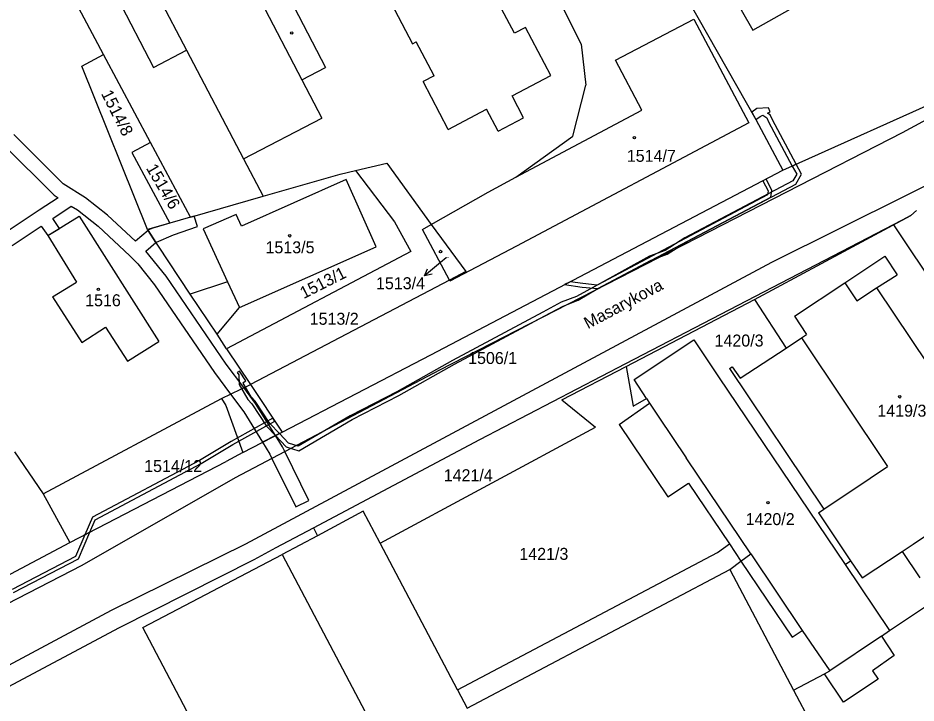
# Model space of a CAD drawing. Extents: x -785744 to -782822, y -1067550 to -1063910.
# Drawn here: x -784461.6 to -784334.2, y -1065501.6 to -1065404.4 of the extents above; entities that cross this region are included whole.
import ezdxf

# ---------------------------------------------------------------- set-up
doc = ezdxf.new("R2010")
doc.units = 0
for name, color, linetype in [('Hranice parcel', 7, 'Continuous'), ('Parcelní čísla', 7, 'Continuous'), ('Pop_ČP_popisy', 7, 'Continuous'), ('Vnitřní kresba', 7, 'Continuous'), ('Věcná břemena k části', 7, 'Continuous'), ('Značky budov', 7, 'Continuous')]:
    doc.layers.add(name, color=color, linetype=linetype)

msp = doc.modelspace()

# ---------------------------------------------------------------- linework, layer by layer
at = {"layer": 'Hranice parcel'}
for p, q in [((-784460.22, -1065377.19), (-784442.35, -1065411.45)), ((-784449.44, -1065409.6), (-784463.06, -1065384.11)), ((-784376.83, -1065410.42), (-784365.7, -1065404.58)), ((-784365.7, -1065404.58), (-784357.88, -1065419.31)), ((-784452.53, -1065411.25), (-784449.44, -1065409.6)), ((-784442.77, -1065422.1), (-784449.44, -1065409.6)), ((-784442.35, -1065411.45), (-784437.69, -1065408.99)), ((-784437.69, -1065408.99), (-784429.59, -1065424.41)), ((-784373.09, -1065417.52), (-784376.83, -1065410.42)), ((-784443.21, -1065434.45), (-784452.53, -1065411.25)), ((-784390.94, -1065427.03), (-784373.09, -1065417.52)), ((-784357.88, -1065419.31), (-784390.86, -1065436.8)), ((-784390.94, -1065427.03), (-784382.88, -1065421.17)), ((-784437.11, -1065432.69), (-784442.77, -1065422.1)), ((-784413.69, -1065426.06), (-784409.26, -1065425.04)), ((-784409.26, -1065425.04), (-784402.95, -1065433.7)), ((-784415.88, -1065426.56), (-784413.69, -1065426.06)), ((-784413.69, -1065426.06), (-784408.17, -1065433.36)), ((-784415.04, -1065427.36), (-784429.9, -1065433.94)), ((-784410.78, -1065436.87), (-784415.04, -1065427.36)), ((-784394.89, -1065429.13), (-784390.94, -1065427.03)), ((-784402.95, -1065433.7), (-784394.89, -1065429.13)), ((-784430.63, -1065432.28), (-784435.31, -1065434.33)), ((-784429.9, -1065433.94), (-784430.63, -1065432.28)), ((-784408.17, -1065433.36), (-784405.87, -1065437.55)), ((-784404.21, -1065434.41), (-784402.95, -1065433.7)), ((-784402.95, -1065433.7), (-784398.06, -1065440.4)), ((-784437.14, -1065443.59), (-784443.21, -1065434.45)), ((-784435.31, -1065434.33), (-784431.84, -1065441.86)), ((-784400.38, -1065441.62), (-784404.21, -1065434.41)), ((-784405.87, -1065437.55), (-784431.99, -1065451.34)), ((-784430.17, -1065445.48), (-784410.78, -1065436.87)), ((-784390.86, -1065436.8), (-784400.32, -1065441.74)), ((-784398.06, -1065440.4), (-784400.38, -1065441.62)), ((-784400.38, -1065441.62), (-784428.62, -1065456.41)), ((-784400.32, -1065441.74), (-784400.38, -1065441.62)), ((-784431.84, -1065441.86), (-784437.14, -1065443.59)), ((-784433.34, -1065449.3), (-784437.14, -1065443.59)), ((-784433.34, -1065449.3), (-784430.17, -1065445.48)), ((-784431.99, -1065451.34), (-784433.34, -1065449.3)), ((-784374.18, -1065455.7), (-784365.71, -1065450.06)), ((-784365.71, -1065450.06), (-784362.17, -1065455.33)), ((-784431.99, -1065451.34), (-784428.62, -1065456.41)), ((-784372.41, -1065458.38), (-784374.18, -1065455.7)), ((-784458.03, -1065471.92), (-784432.71, -1065458.38)), ((-784432.71, -1065458.38), (-784432.11, -1065459.4)), ((-784432.11, -1065459.4), (-784429.69, -1065466.08)), ((-784376.3, -1065462.07), (-784371.97, -1065459.06)), ((-784372.41, -1065458.38), (-784371.97, -1065459.06)), ((-784376.3, -1065462.07), (-784369.39, -1065472.37)), ((-784429.69, -1065466.08), (-784424.12, -1065463.18)), ((-784410.22, -1065478.92), (-784379.65, -1065462.49)), ((-784429.69, -1065466.08), (-784432.07, -1065467.32)), ((-784369.39, -1065472.37), (-784366.45, -1065470.39)), ((-784366.45, -1065470.39), (-784360.64, -1065479.03)), ((-784412.6, -1065474.4), (-784419.08, -1065477.86)), ((-784410.22, -1065478.92), (-784412.6, -1065474.4)), ((-784399.24, -1065499.72), (-784410.22, -1065478.92)), ((-784443.88, -1065490.9), (-784424.09, -1065480.55)), ((-784399.24, -1065499.72), (-784362.34, -1065480.26)), ((-784435.2, -1065507.31), (-784443.88, -1065490.9)), ((-784339.06, -1065492.1), (-784337.91, -1065491.33)), ((-784339.06, -1065492.1), (-784337.25, -1065494.88)), ((-784337.25, -1065494.88), (-784340.36, -1065497.02)), ((-784351.56, -1065499.76), (-784347.16, -1065497.44)), ((-784347.16, -1065497.44), (-784346.39, -1065497.03)), ((-784344.44, -1065501.5), (-784347.16, -1065497.44)), ((-784340.36, -1065497.02), (-784339.55, -1065498.23)), ((-784339.55, -1065498.23), (-784344.44, -1065501.5))]:
    msp.add_line(p, q, dxfattribs=at)
for points in [[(-784395.3, -1065351.28), (-784356.87, -1065418.83)], [(-784399.61, -1065372.53), (-784381.69, -1065408.15)], [(-784366.29, -1065390.45), (-784357.32, -1065406.14)], [(-784357.32, -1065406.14), (-784346.31, -1065399.9)], [(-784391.13, -1065406.59), (-784393.68, -1065401.77)], [(-784408.65, -1065402.31), (-784405.59, -1065408.08)], [(-784389.58, -1065405.78), (-784391.13, -1065406.59)], [(-784386, -1065412.58), (-784389.58, -1065405.78)], [(-784405.59, -1065408.08), (-784405.08, -1065407.81)], [(-784402.53, -1065412.64), (-784405.08, -1065407.81)], [(-784381.69, -1065408.15), (-784381.01, -1065413.97)], [(-784402.53, -1065412.64), (-784404.08, -1065413.44)], [(-784400.56, -1065420.23), (-784404.08, -1065413.44)], [(-784391.49, -1065415.46), (-784386, -1065412.58)], [(-784382.88, -1065421.17), (-784381.01, -1065413.97)], [(-784389.86, -1065418.57), (-784391.49, -1065415.46)], [(-784353.07, -1065426.03), (-784328.61, -1065415.04)], [(-784400.56, -1065420.23), (-784395.1, -1065417.36)], [(-784393.47, -1065420.47), (-784395.1, -1065417.36)], [(-784393.47, -1065420.47), (-784389.86, -1065418.57)], [(-784356.87, -1065418.83), (-784353.07, -1065426.03)], [(-784442.77, -1065422.1), (-784445.42, -1065423.51)], [(-784445.42, -1065423.51), (-784440.06, -1065433.54)], [(-784429.59, -1065424.41), (-784426.8, -1065429.71)], [(-784403.02, -1065452.19), (-784353.07, -1065426.03)], [(-784426.8, -1065429.71), (-784415.88, -1065426.56)], [(-784437.11, -1065432.69), (-784426.8, -1065429.71)], [(-784457.38, -1065435.3), (-784452.91, -1065432.54)], [(-784452.91, -1065432.54), (-784441.63, -1065450.31)], [(-784437.11, -1065432.69), (-784440.06, -1065433.54)], [(-784375.36, -1065453.46), (-784334.9, -1065432.46)], [(-784357.06, -1065444.35), (-784334.9, -1065432.46)], [(-784334.9, -1065432.46), (-784334.08, -1065431.72)], [(-784440.06, -1065433.54), (-784443.21, -1065434.45)], [(-784457.38, -1065435.3), (-784453.3, -1065441.88)], [(-784344.27, -1065441.99), (-784338.59, -1065438.21)], [(-784338.59, -1065438.21), (-784336.84, -1065440.87)], [(-784339.79, -1065442.71), (-784336.84, -1065440.87)], [(-784456.71, -1065443.99), (-784453.3, -1065441.88)], [(-784351.43, -1065446.74), (-784344.27, -1065441.99)], [(-784339.79, -1065442.71), (-784322.71, -1065468.16)], [(-784456.71, -1065443.99), (-784452.55, -1065450.45)], [(-784375.29, -1065453.86), (-784357.06, -1065444.35)], [(-784357.06, -1065444.35), (-784352.6, -1065451.24)], [(-784351.43, -1065446.74), (-784349.69, -1065449.31)], [(-784452.55, -1065450.45), (-784449.17, -1065448.27)], [(-784449.17, -1065448.27), (-784446.06, -1065453.12)], [(-784350.43, -1065449.81), (-784349.69, -1065449.31)], [(-784446.06, -1065453.12), (-784441.63, -1065450.31)], [(-784352.6, -1065451.24), (-784350.43, -1065449.81)], [(-784359.13, -1065455.52), (-784352.6, -1065451.24)], [(-784424.12, -1065463.18), (-784403.02, -1065452.19)], [(-784396.08, -1065464.21), (-784375.36, -1065453.46)], [(-784384.41, -1065458.61), (-784375.29, -1065453.86)], [(-784375.29, -1065453.86), (-784374.32, -1065459.5)], [(-784360.62, -1065454.17), (-784360.23, -1065453.91)], [(-784360.62, -1065454.17), (-784347.23, -1065474.11)], [(-784360.23, -1065453.91), (-784359.13, -1065455.52)], [(-784362.17, -1065455.33), (-784344.23, -1065481.95)], [(-784428.62, -1065456.41), (-784424.12, -1065463.18)], [(-784384.41, -1065458.61), (-784379.65, -1065462.49)], [(-784374.32, -1065459.5), (-784372.41, -1065458.38)], [(-784419.67, -1065476.74), (-784396.08, -1065464.21)], [(-784462.08, -1065465.95), (-784458.03, -1065471.92)], [(-784454.24, -1065478.84), (-784432.07, -1065467.32)], [(-784458.03, -1065471.92), (-784454.24, -1065478.84)], [(-784348.02, -1065474.64), (-784347.23, -1065474.11)], [(-784348.02, -1065474.64), (-784343.44, -1065481.42)], [(-784424.97, -1065479.56), (-784419.67, -1065476.74)], [(-784419.67, -1065476.74), (-784419.08, -1065477.86)], [(-784419.08, -1065477.86), (-784424.09, -1065480.55)], [(-784464.11, -1065484.06), (-784454.24, -1065478.84)], [(-784428.1, -1065481.22), (-784424.97, -1065479.56)], [(-784362.34, -1065480.26), (-784360.64, -1065479.03)], [(-784360.64, -1065479.03), (-784359, -1065481.47)], [(-784447.2, -1065490.88), (-784428.1, -1065481.22)], [(-784424.09, -1065480.55), (-784397.9, -1065530.2)], [(-784359, -1065481.47), (-784357.58, -1065480.44)], [(-784357.58, -1065480.44), (-784350.33, -1065491.29)], [(-784344.23, -1065481.95), (-784343.44, -1065481.42)], [(-784344.23, -1065481.95), (-784337.91, -1065491.33)], [(-784337.91, -1065491.33), (-784330.13, -1065486.09)], [(-784473.04, -1065504.64), (-784447.2, -1065490.88)], [(-784350.33, -1065491.29), (-784346.39, -1065497.03)], [(-784351.56, -1065499.76), (-784349.06, -1065504.49)]]:
    msp.add_lwpolyline(points, dxfattribs=at)
at = {"layer": 'Pop_ČP_popisy'}
msp.add_line((-784401.62, -1065439.11), (-784403.93, -1065441.02), dxfattribs=at)
for points in [[(-784400.83, -1065438.45), (-784401.62, -1065439.11)], [(-784402.84, -1065440.77), (-784403.93, -1065441.02), (-784403.48, -1065440)]]:
    msp.add_lwpolyline(points, dxfattribs=at)
at = {"layer": 'Vnitřní kresba'}
for p, q in [((-784455.41, -1065375.27), (-784437.69, -1065408.99)), ((-784431.84, -1065441.86), (-784430.17, -1065445.48)), ((-784371.97, -1065459.06), (-784370.65, -1065461.06)), ((-784370.65, -1065461.06), (-784366.76, -1065466.82)), ((-784365.01, -1065469.42), (-784366.76, -1065466.82)), ((-784357.58, -1065480.44), (-784365.01, -1065469.42)), ((-784397.87, -1065502.33), (-784360.6, -1065482.64)), ((-784339.06, -1065492.1), (-784346.39, -1065497.03)), ((-784399.24, -1065499.72), (-784397.87, -1065502.33))]:
    msp.add_line(p, q, dxfattribs=at)
for points in [[(-784423.7, -1065400.38), (-784417.97, -1065411.45)], [(-784427.13, -1065402.02), (-784421.3, -1065413.19)], [(-784336.08, -1065420.66), (-784312.91, -1065408.16)], [(-784421.3, -1065413.19), (-784417.97, -1065411.45)], [(-784421.3, -1065413.19), (-784418.46, -1065418.64)], [(-784335.41, -1065429.53), (-784304.68, -1065414.1)], [(-784429.59, -1065424.41), (-784418.46, -1065418.64)], [(-784401.72, -1065454.35), (-784336.08, -1065420.66)], [(-784354.64, -1065439.05), (-784335.41, -1065429.53)], [(-784429.28, -1065479), (-784354.64, -1065439.05)], [(-784344.27, -1065441.99), (-784342.56, -1065444.56)], [(-784342.56, -1065444.56), (-784339.79, -1065442.71)], [(-784350.43, -1065449.81), (-784338.21, -1065468.04)], [(-784430.75, -1065469.62), (-784401.72, -1065454.35)], [(-784432.71, -1065458.38), (-784428.62, -1065456.41)], [(-784340.66, -1065469.68), (-784338.21, -1065468.04)], [(-784452.48, -1065482.03), (-784430.75, -1065469.62)], [(-784347.23, -1065474.11), (-784340.66, -1065469.68)], [(-784334.58, -1065479.06), (-784332.82, -1065477.89)], [(-784448.33, -1065488.45), (-784429.28, -1065479)], [(-784336.12, -1065480.09), (-784334.58, -1065479.06)], [(-784341.79, -1065483.86), (-784336.12, -1065480.09)], [(-784336.12, -1065480.09), (-784333.6, -1065483.86)], [(-784479.97, -1065496.19), (-784452.48, -1065482.03)], [(-784360.6, -1065482.64), (-784359, -1065481.47)], [(-784359, -1065481.47), (-784351.76, -1065492.25)], [(-784343.44, -1065481.42), (-784341.79, -1065483.86)], [(-784360.6, -1065482.64), (-784351.56, -1065499.76)], [(-784473.63, -1065501.97), (-784448.33, -1065488.45)], [(-784351.76, -1065492.25), (-784350.33, -1065491.29)]]:
    msp.add_lwpolyline(points, dxfattribs=at)
at = {"layer": 'Věcná břemena k části'}
for points in [[(-784356.77, -1065417.27), (-784357.47, -1065417.77)], [(-784355.09, -1065417.15), (-784356.77, -1065417.27)], [(-784354.84, -1065417.74), (-784355.09, -1065417.15)], [(-784357.47, -1065417.77), (-784356.87, -1065418.83)], [(-784356.87, -1065418.83), (-784356.3, -1065418.39)], [(-784356.3, -1065418.39), (-784355.91, -1065418.22)], [(-784355.91, -1065418.22), (-784355.32, -1065418.58)], [(-784355.32, -1065418.58), (-784355.08, -1065419.15)], [(-784355.25, -1065417.92), (-784354.84, -1065417.74)], [(-784354.84, -1065418.17), (-784355.25, -1065417.92)], [(-784354.54, -1065418.89), (-784354.84, -1065418.17)], [(-784355.08, -1065419.15), (-784351.72, -1065425.43)], [(-784351.17, -1065425.18), (-784354.54, -1065418.89)], [(-784455.18, -1065427.94), (-784462.17, -1065420.96)], [(-784463.63, -1065422.4), (-784456.48, -1065429.54)], [(-784351.72, -1065425.43), (-784351.17, -1065425.18)], [(-784351.17, -1065425.18), (-784351.72, -1065425.43)], [(-784350.41, -1065426.6), (-784351.17, -1065425.18)], [(-784351.72, -1065425.43), (-784351.09, -1065426.59)], [(-784351.63, -1065427.55), (-784366.95, -1065435.63)], [(-784355.44, -1065427.28), (-784355.88, -1065427.51)], [(-784355.88, -1065427.51), (-784355.14, -1065428.94)], [(-784354.62, -1065428.86), (-784355.44, -1065427.28)], [(-784351.09, -1065426.59), (-784351.63, -1065427.55)], [(-784351.2, -1065428), (-784350.41, -1065426.6)], [(-784451.99, -1065429.95), (-784455.18, -1065427.94)], [(-784366.65, -1065436.15), (-784351.2, -1065428)], [(-784355.14, -1065428.94), (-784355.23, -1065429.5)], [(-784354.77, -1065429.84), (-784354.62, -1065428.86)], [(-784455.9, -1065429.92), (-784458.6, -1065431.71)], [(-784456.48, -1065429.54), (-784455.9, -1065429.92)], [(-784448.87, -1065432.41), (-784451.99, -1065429.95)], [(-784355.23, -1065429.5), (-784379.43, -1065442.31)], [(-784379.31, -1065442.81), (-784354.77, -1065429.84)], [(-784456.64, -1065432.85), (-784454.03, -1065431.11)], [(-784454.03, -1065431.11), (-784453.16, -1065431.63)], [(-784458.6, -1065431.71), (-784463.54, -1065435)], [(-784455.71, -1065434.27), (-784456.64, -1065432.85)], [(-784453.16, -1065431.63), (-784450.21, -1065433.97)], [(-784444.91, -1065436.09), (-784448.87, -1065432.41)], [(-784437.11, -1065432.69), (-784440.06, -1065433.54)], [(-784436.61, -1065432.55), (-784437.11, -1065432.69)], [(-784436.11, -1065434), (-784436.61, -1065432.55)], [(-784334.9, -1065432.46), (-784337.35, -1065433.77)], [(-784334.08, -1065431.72), (-784334.9, -1065432.46)], [(-784462.4, -1065436.68), (-784458.31, -1065433.96)], [(-784458.31, -1065433.96), (-784457.38, -1065435.3)], [(-784450.21, -1065433.97), (-784445.7, -1065438.15)], [(-784440.06, -1065433.54), (-784442.47, -1065434.24)], [(-784439.51, -1065435.18), (-784436.11, -1065434)], [(-784337.35, -1065433.77), (-784311.55, -1065472.41)], [(-784457.38, -1065435.3), (-784455.71, -1065434.27)], [(-784443.14, -1065434.55), (-784444.91, -1065436.09)], [(-784443.08, -1065434.5), (-784443.14, -1065434.55)], [(-784443.14, -1065434.55), (-784442.01, -1065436.26)], [(-784442.01, -1065436.26), (-784443.14, -1065434.55)], [(-784442.47, -1065434.24), (-784443.08, -1065434.5)], [(-784441.96, -1065436.22), (-784439.51, -1065435.18)], [(-784443.43, -1065437.5), (-784442.01, -1065436.26)], [(-784442.01, -1065436.26), (-784441.96, -1065436.22)], [(-784366.95, -1065435.63), (-784369.75, -1065437.39)], [(-784369.48, -1065437.93), (-784366.65, -1065436.15)], [(-784440.57, -1065441.04), (-784443.43, -1065437.5)], [(-784369.75, -1065437.39), (-784372, -1065438.21)], [(-784371.75, -1065438.76), (-784369.48, -1065437.93)], [(-784445.7, -1065438.15), (-784444.6, -1065439.31)], [(-784372, -1065438.21), (-784379.43, -1065442.31)], [(-784379.31, -1065442.81), (-784371.75, -1065438.76)], [(-784444.6, -1065439.31), (-784442.21, -1065442.26)], [(-784432.05, -1065453.53), (-784440.57, -1065441.04)], [(-784442.21, -1065442.26), (-784433.71, -1065454.73)], [(-784383.26, -1065441.84), (-784384.02, -1065442.24)], [(-784384.02, -1065442.24), (-784381.52, -1065442.6)], [(-784381.44, -1065442.1), (-784383.26, -1065441.84)], [(-784379.43, -1065442.31), (-784382.35, -1065443.92)], [(-784382.09, -1065444.46), (-784379.31, -1065442.81)], [(-784381.52, -1065442.6), (-784379.31, -1065442.81)], [(-784379.43, -1065442.31), (-784381.44, -1065442.1)], [(-784382.35, -1065443.92), (-784384.5, -1065444.76)], [(-784384.5, -1065444.76), (-784387.12, -1065446.16)], [(-784386.84, -1065446.69), (-784384.24, -1065445.3)], [(-784384.24, -1065445.3), (-784382.09, -1065444.46)], [(-784387.12, -1065446.16), (-784399.93, -1065453.02)], [(-784399.64, -1065453.55), (-784386.84, -1065446.69)], [(-784399.93, -1065453.02), (-784407.85, -1065457.47)], [(-784429.56, -1065456.86), (-784432.05, -1065453.53)], [(-784430.15, -1065454.52), (-784430.47, -1065454.73)], [(-784429.25, -1065455.88), (-784430.15, -1065454.52)], [(-784407.57, -1065458), (-784399.64, -1065453.55)], [(-784433.71, -1065454.73), (-784431.44, -1065457.77)], [(-784430.47, -1065454.73), (-784430.25, -1065455.06)], [(-784430.25, -1065455.06), (-784430.21, -1065456.41)], [(-784430.21, -1065456.41), (-784429, -1065458.54)], [(-784429.62, -1065456.24), (-784429.56, -1065456.09)], [(-784428.51, -1065458.17), (-784429.62, -1065456.24)], [(-784429.56, -1065456.09), (-784429.25, -1065455.88)], [(-784427.88, -1065459.1), (-784429.56, -1065456.86)], [(-784431.44, -1065457.77), (-784429.56, -1065460.28)], [(-784427.93, -1065458.78), (-784428.51, -1065458.17)], [(-784407.85, -1065457.47), (-784414.46, -1065460.86)], [(-784414.17, -1065461.38), (-784407.57, -1065458)], [(-784429, -1065458.54), (-784428.4, -1065459.16)], [(-784428.4, -1065459.16), (-784426.34, -1065462.32)], [(-784425.87, -1065461.94), (-784427.93, -1065458.78)], [(-784425.06, -1065463.67), (-784427.88, -1065459.1)], [(-784429.56, -1065460.28), (-784426.89, -1065464.62)], [(-784414.46, -1065460.86), (-784421.83, -1065465.15)], [(-784425.43, -1065461.2), (-784431.34, -1065464.48)], [(-784431.1, -1065464.92), (-784425.15, -1065461.62)], [(-784424.5, -1065463.38), (-784425.87, -1065461.94)], [(-784425.15, -1065461.62), (-784425.43, -1065461.2)], [(-784421.76, -1065465.81), (-784414.17, -1065461.38)], [(-784426.34, -1065462.32), (-784425.05, -1065463.67)], [(-784425.05, -1065463.67), (-784424.5, -1065463.38)], [(-784424.5, -1065463.38), (-784425.05, -1065463.67)], [(-784423.21, -1065464.72), (-784424.5, -1065463.38)], [(-784431.34, -1065464.48), (-784435.82, -1065467.18)], [(-784425.06, -1065463.67), (-784426.89, -1065464.62)], [(-784426.89, -1065464.62), (-784425.06, -1065463.67)], [(-784426.89, -1065464.62), (-784425.85, -1065466.3)], [(-784424.07, -1065465.26), (-784425.06, -1065463.67)], [(-784425.05, -1065463.67), (-784423.54, -1065465.25)], [(-784435.59, -1065467.62), (-784431.1, -1065464.92)], [(-784423.74, -1065465.93), (-784424.07, -1065465.26)], [(-784420.32, -1065472.86), (-784423.74, -1065465.93)], [(-784423.54, -1065465.25), (-784421.76, -1065465.81)], [(-784421.83, -1065465.15), (-784423.21, -1065464.72)], [(-784435.82, -1065467.18), (-784451.03, -1065475.23)], [(-784425.85, -1065466.3), (-784425.56, -1065466.89)], [(-784425.56, -1065466.89), (-784422.16, -1065473.76)], [(-784450.63, -1065475.59), (-784435.59, -1065467.62)], [(-784422.16, -1065473.76), (-784420.32, -1065472.86)], [(-784451.03, -1065475.23), (-784452.09, -1065477.72)], [(-784451.39, -1065477.36), (-784450.63, -1065475.59)], [(-784453.01, -1065481.16), (-784451.39, -1065477.36)], [(-784451.39, -1065477.36), (-784452.09, -1065477.72)], [(-784452.09, -1065477.72), (-784451.39, -1065477.36)], [(-784452.09, -1065477.72), (-784453.41, -1065480.8)], [(-784453.41, -1065480.8), (-784462.44, -1065485.5)], [(-784462.21, -1065485.94), (-784453.01, -1065481.16)]]:
    msp.add_lwpolyline(points, dxfattribs=at)
at = {"layer": 'Značky budov'}
for centre in [(-784422.75, -1065406.55), (-784374.13, -1065421.39), (-784423.04, -1065435.32), (-784401.63, -1065437.56), (-784450.19, -1065442.92), (-784336.48, -1065458.16), (-784355.18, -1065473.17)]:
    msp.add_circle(centre, 0.175, dxfattribs=at)

# ---------------------------------------------------------------- texts
at = {"layer": 'Parcelní čísla'}
for s, rotation, p in [('1514/8', 297, (-784449.84, -1065415.15)), ('1514/6', 300.3287, (-784443.47, -1065425.73)), ('1513/1', 27, (-784421.05, -1065444.31))]:
    msp.add_text(s, height=1.7, rotation=rotation, dxfattribs=at).set_placement(p)
for s, height, p in [('1514/7', 1.7, (-784375.2, -1065424.83)), ('1513/5', 1.7, (-784426.47, -1065437.81)), ('1513/4', 0.1, (-784400.83, -1065438.45)), ('1516', 1.7, (-784452.06, -1065445.32)), ('1513/2', 1.7, (-784420.2, -1065447.94)), ('1420/3', 1.7, (-784362.75, -1065451.03)), ('1419/3', 1.7, (-784339.65, -1065460.98)), ('1514/12', 1.7, (-784443.69, -1065468.83)), ('1421/4', 1.7, (-784401.18, -1065470.14)), ('1420/2', 1.7, (-784358.34, -1065476.36)), ('1421/3', 1.7, (-784390.45, -1065481.29))]:
    msp.add_text(s, height=height, dxfattribs=at).set_placement(p)
at = {"layer": 'Pop_ČP_popisy'}
for s, p in [('1513/4', (-784410.79, -1065442.9)), ('1506/1', (-784397.72, -1065453.51))]:
    msp.add_text(s, height=1.7, dxfattribs=at).set_placement(p)
msp.add_text('Masarykova', height=1.7, rotation=27.9625, dxfattribs=at).set_placement((-784380.72, -1065448.59))

doc.saveas('drawing.dxf')
